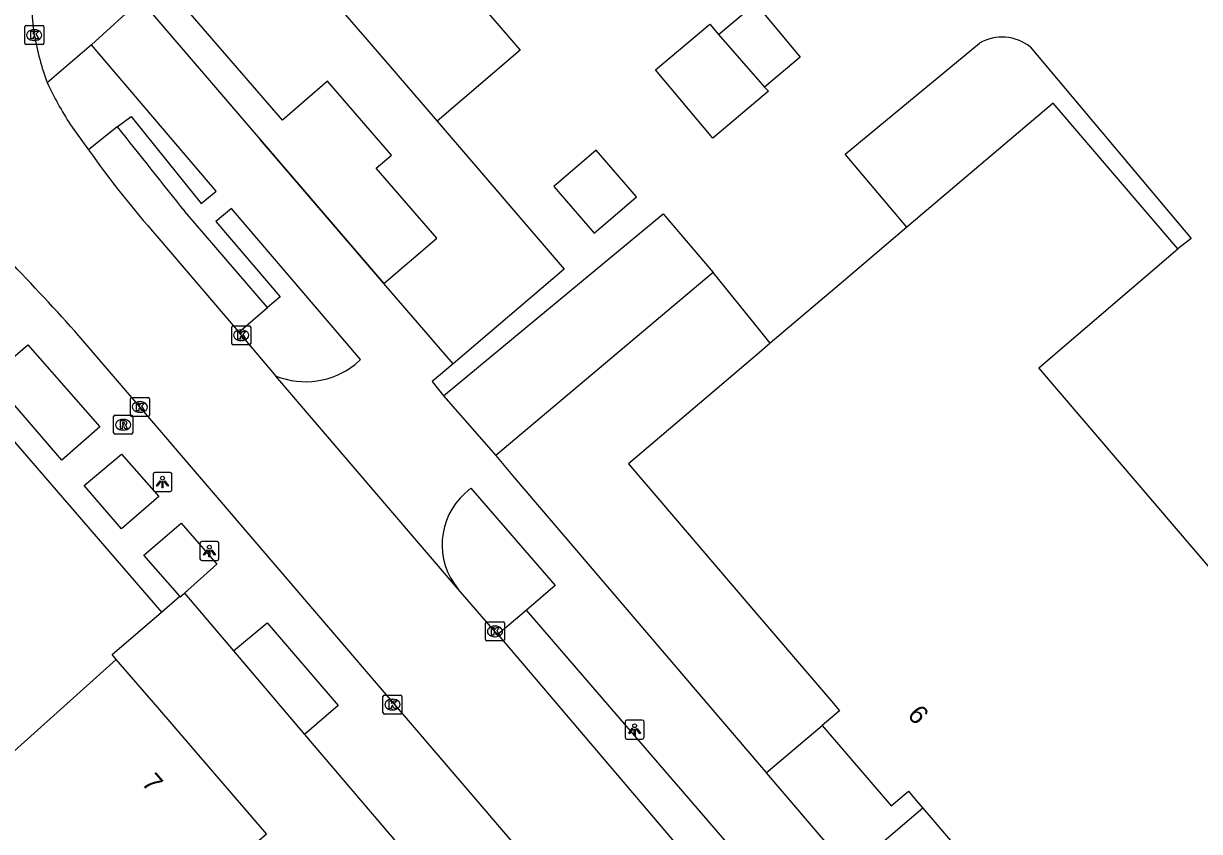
# Model space of a CAD drawing. Extents: x 162172 to 163187, y 382874 to 383684.
# Drawn here: x 162461.3 to 162523.1, y 383296.4 to 383338.9 of the extents above; entities that cross this region are included whole.
import ezdxf

# ---------------------------------------------------------------- set-up
doc = ezdxf.new("R2010")
doc.units = 0
for name, color, linetype in [('IMGEO_Groenvoorziening', 7, 'Continuous'), ('IMGEO_Kolk', 7, 'Continuous'), ('IMGEO_Lichtpunt', 7, 'Continuous'), ('IMGEO_Muur', 7, 'Continuous'), ('IMGEO_Pand', 7, 'Continuous'), ('IMGEO_Pand_nummerreeks', 7, 'Continuous'), ('IMGEO_Parkeervlak_open', 7, 'Continuous'), ('IMGEO_Rijbaan_lokaal_open', 7, 'Continuous'), ('IMGEO_Rioolput', 7, 'Continuous'), ('IMGEO_Voetpad_open', 7, 'Continuous')]:
    doc.layers.add(name, color=color, linetype=linetype)

msp = doc.modelspace()

# ---------------------------------------------------------------- linework, layer by layer
at = {"layer": 'IMGEO_Groenvoorziening'}
for points in [[(162507.743, 383328.193), (162504.498, 383332.038), (162511.563, 383337.864)], [(162514.219, 383337.664), (162522.686, 383327.597), (162521.988, 383327.053)], [(162500.565, 383322.097), (162500, 383322.795), (162497.557, 383325.813)], [(162469.528, 383308.803), (162469.558, 383308.769), (162469.773, 383308.96)], [(162472.347, 383305.936), (162476.091, 383301.539)]]:
    msp.add_lwpolyline(points, dxfattribs=at)
msp.add_arc((162512.745, 383335.83), 2.353, 51.22177, 120.16561, dxfattribs=at)
at = {"layer": 'IMGEO_Kolk'}
for p, q in [((162461.456, 383338.789), (162462.308, 383338.789)), ((162461.381, 383337.863), (162461.381, 383338.715)), ((162461.869, 383338.569), (162461.894, 383338.569)), ((162462.382, 383338.715), (162462.382, 383337.863)), ((162462.308, 383337.789), (162461.456, 383337.789)), ((162461.892, 383338.009), (162461.867, 383338.009)), ((162472.257, 383322.086), (162472.257, 383322.938)), ((162472.332, 383323.012), (162473.184, 383323.012)), ((162472.745, 383322.792), (162472.77, 383322.792)), ((162473.258, 383322.938), (162473.258, 383322.086)), ((162472.768, 383322.232), (162472.743, 383322.232)), ((162473.184, 383322.012), (162472.332, 383322.012)), ((162466.935, 383318.318), (162466.935, 383319.17)), ((162467.01, 383319.244), (162467.862, 383319.244)), ((162467.423, 383319.024), (162467.448, 383319.024)), ((162467.936, 383319.17), (162467.936, 383318.318)), ((162467.446, 383318.464), (162467.421, 383318.464)), ((162467.862, 383318.244), (162467.01, 383318.244)), ((162485.593, 383306.526), (162485.593, 383307.378)), ((162485.668, 383307.452), (162486.52, 383307.452)), ((162486.594, 383307.378), (162486.594, 383306.526)), ((162486.104, 383306.672), (162486.079, 383306.672)), ((162486.081, 383307.232), (162486.106, 383307.232)), ((162486.52, 383306.452), (162485.668, 383306.452)), ((162480.281, 383303.606), (162481.133, 383303.606)), ((162480.206, 383302.68), (162480.206, 383303.532)), ((162480.694, 383303.386), (162480.719, 383303.386)), ((162481.207, 383303.532), (162481.207, 383302.68)), ((162481.133, 383302.606), (162480.281, 383302.606)), ((162480.717, 383302.826), (162480.692, 383302.826))]:
    msp.add_line(p, q, dxfattribs=at)
for points in [[(162461.456, 383338.789), (162462.308, 383338.789)], [(162461.381, 383337.863), (162461.381, 383338.715)], [(162461.702, 383338.489), (162461.825, 383338.489), (162461.825, 383338.338), (162461.955, 383338.489), (162462.119, 383338.489), (162461.973, 383338.338), (162462.126, 383338.089), (162461.974, 383338.089), (162461.889, 383338.253), (162461.825, 383338.186), (162461.825, 383338.089), (162461.702, 383338.089), (162461.702, 383338.489)], [(162462.382, 383338.715), (162462.382, 383337.863)], [(162462.308, 383337.789), (162461.456, 383337.789)], [(162472.257, 383322.086), (162472.257, 383322.938)], [(162472.332, 383323.012), (162473.184, 383323.012)], [(162472.578, 383322.712), (162472.701, 383322.712), (162472.701, 383322.561), (162472.831, 383322.712), (162472.995, 383322.712), (162472.849, 383322.561), (162473.002, 383322.312), (162472.85, 383322.312), (162472.765, 383322.476), (162472.701, 383322.409), (162472.701, 383322.312), (162472.578, 383322.312), (162472.578, 383322.712)], [(162473.258, 383322.938), (162473.258, 383322.086)], [(162473.184, 383322.012), (162472.332, 383322.012)], [(162466.935, 383318.318), (162466.935, 383319.17)], [(162467.01, 383319.244), (162467.862, 383319.244)], [(162467.936, 383319.17), (162467.936, 383318.318)], [(162467.256, 383318.944), (162467.379, 383318.944), (162467.379, 383318.793), (162467.509, 383318.944), (162467.673, 383318.944), (162467.527, 383318.793), (162467.68, 383318.544), (162467.528, 383318.544), (162467.443, 383318.708), (162467.379, 383318.641), (162467.379, 383318.544), (162467.256, 383318.544), (162467.256, 383318.944)], [(162467.862, 383318.244), (162467.01, 383318.244)], [(162485.593, 383306.526), (162485.593, 383307.378)], [(162485.668, 383307.452), (162486.52, 383307.452)], [(162486.594, 383307.378), (162486.594, 383306.526)], [(162485.914, 383307.152), (162486.037, 383307.152), (162486.037, 383307.001), (162486.167, 383307.152), (162486.331, 383307.152), (162486.185, 383307.001), (162486.338, 383306.752), (162486.186, 383306.752), (162486.101, 383306.916), (162486.037, 383306.849), (162486.037, 383306.752), (162485.914, 383306.752), (162485.914, 383307.152)], [(162486.52, 383306.452), (162485.668, 383306.452)], [(162480.281, 383303.606), (162481.133, 383303.606)], [(162480.206, 383302.68), (162480.206, 383303.532)], [(162480.527, 383303.306), (162480.65, 383303.306), (162480.65, 383303.155), (162480.78, 383303.306), (162480.944, 383303.306), (162480.798, 383303.155), (162480.951, 383302.906), (162480.799, 383302.906), (162480.714, 383303.07), (162480.65, 383303.003), (162480.65, 383302.906), (162480.527, 383302.906), (162480.527, 383303.306)], [(162481.207, 383303.532), (162481.207, 383302.68)], [(162481.133, 383302.606), (162480.281, 383302.606)]]:
    msp.add_lwpolyline(points, dxfattribs=at)
for centre, start, end in [((162461.458, 383338.713), 91.55205, 178.44795), ((162461.458, 383338.713), 91.55205, 178.44795), ((162462.306, 383338.713), 1.55205, 88.44795), ((162462.306, 383338.713), 1.55205, 88.44795), ((162461.458, 383337.865), 181.55205, 268.44795), ((162461.458, 383337.865), 181.55205, 268.44795), ((162462.306, 383337.865), 271.55205, 358.44795), ((162462.306, 383337.865), 271.55205, 358.44795), ((162472.334, 383322.936), 91.55205, 178.44795), ((162472.334, 383322.936), 91.55205, 178.44795), ((162473.182, 383322.936), 1.55205, 88.44795), ((162473.182, 383322.936), 1.55205, 88.44795), ((162472.334, 383322.088), 181.55205, 268.44795), ((162472.334, 383322.088), 181.55205, 268.44795), ((162473.182, 383322.088), 271.55205, 358.44795), ((162473.182, 383322.088), 271.55205, 358.44795), ((162467.012, 383319.168), 91.55205, 178.44795), ((162467.012, 383319.168), 91.55205, 178.44795), ((162467.86, 383319.168), 1.55205, 88.44795), ((162467.86, 383319.168), 1.55205, 88.44795), ((162467.012, 383318.32), 181.55205, 268.44795), ((162467.012, 383318.32), 181.55205, 268.44795), ((162467.86, 383318.32), 271.55205, 358.44795), ((162467.86, 383318.32), 271.55205, 358.44795), ((162485.67, 383307.376), 91.55205, 178.44795), ((162485.67, 383307.376), 91.55205, 178.44795), ((162486.518, 383307.376), 1.55205, 88.44795), ((162486.518, 383307.376), 1.55205, 88.44795), ((162485.67, 383306.528), 181.55205, 268.44795), ((162485.67, 383306.528), 181.55205, 268.44795), ((162486.518, 383306.528), 271.55205, 358.44795), ((162486.518, 383306.528), 271.55205, 358.44795), ((162480.283, 383303.53), 91.55205, 178.44795), ((162480.283, 383303.53), 91.55205, 178.44795), ((162481.131, 383303.53), 1.55205, 88.44795), ((162481.131, 383303.53), 1.55205, 88.44795), ((162480.283, 383302.682), 181.55205, 268.44795), ((162480.283, 383302.682), 181.55205, 268.44795), ((162481.131, 383302.682), 271.55205, 358.44795), ((162481.131, 383302.682), 271.55205, 358.44795)]:
    msp.add_arc(centre, 0.0765, start, end, dxfattribs=at)
for centre, major_axis, ratio, start_param, end_param in [((162461.868, 383338.289), (-0.387, 0.002), 0.722429, 4.712389, 7.853982), ((162461.893, 383338.289), (-0.39, 0.002), 0.717154, 1.570796, 4.712389), ((162472.744, 383322.512), (-0.387, 0.002), 0.722429, 4.712389, 7.853982), ((162472.769, 383322.512), (-0.39, 0.002), 0.717154, 1.570796, 4.712389), ((162467.422, 383318.744), (-0.387, 0.002), 0.722429, 4.712389, 7.853982), ((162467.447, 383318.744), (-0.39, 0.002), 0.717154, 1.570796, 4.712389), ((162486.08, 383306.952), (-0.387, 0.002), 0.722429, 4.712389, 7.853982), ((162486.105, 383306.952), (-0.39, 0.002), 0.717154, 1.570796, 4.712389), ((162480.693, 383303.106), (-0.387, 0.002), 0.722429, 4.712389, 7.853982), ((162480.718, 383303.106), (-0.39, 0.002), 0.717154, 1.570796, 4.712389)]:
    msp.add_ellipse(centre, major_axis=major_axis, ratio=ratio, start_param=start_param, end_param=end_param, dxfattribs=at)
at = {"layer": 'IMGEO_Lichtpunt'}
for p, q in [((162469.027, 383315.301), (162468.219, 383315.301)), ((162469.027, 383315.301), (162468.219, 383315.301)), ((162468.125, 383315.206), (162468.125, 383314.399)), ((162468.125, 383315.206), (162468.125, 383314.399)), ((162469.121, 383314.399), (162469.121, 383315.206)), ((162469.121, 383314.399), (162469.121, 383315.206)), ((162468.219, 383314.305), (162469.027, 383314.305)), ((162468.219, 383314.305), (162469.027, 383314.305)), ((162470.588, 383311.579), (162470.588, 383310.772)), ((162470.588, 383311.579), (162470.588, 383310.772)), ((162471.49, 383311.674), (162470.682, 383311.674)), ((162471.49, 383311.674), (162470.682, 383311.674)), ((162471.584, 383310.772), (162471.584, 383311.579)), ((162471.584, 383310.772), (162471.584, 383311.579)), ((162470.682, 383310.678), (162471.49, 383310.678)), ((162470.682, 383310.678), (162471.49, 383310.678)), ((162492.935, 383302.193), (162492.935, 383301.386)), ((162492.935, 383302.193), (162492.935, 383301.386)), ((162493.837, 383302.288), (162493.029, 383302.288)), ((162493.837, 383302.288), (162493.029, 383302.288)), ((162493.931, 383301.386), (162493.931, 383302.193)), ((162493.931, 383301.386), (162493.931, 383302.193)), ((162493.029, 383301.292), (162493.837, 383301.292)), ((162493.029, 383301.292), (162493.837, 383301.292))]:
    msp.add_line(p, q, dxfattribs=at)
for points in [[(162468.499, 383314.87), (162468.538, 383314.842), (162468.35, 383314.58), (162468.312, 383314.607), (162468.499, 383314.87)], [(162468.601, 383314.822), (162468.648, 383314.822), (162468.648, 383314.5), (162468.601, 383314.5), (162468.601, 383314.822)], [(162468.711, 383314.842), (162468.749, 383314.869), (162468.936, 383314.607), (162468.897, 383314.579), (162468.711, 383314.842)], [(162470.962, 383311.243), (162471.001, 383311.215), (162470.813, 383310.953), (162470.775, 383310.98), (162470.962, 383311.243)], [(162471.064, 383311.195), (162471.111, 383311.195), (162471.111, 383310.873), (162471.064, 383310.873), (162471.064, 383311.195)], [(162471.174, 383311.215), (162471.212, 383311.242), (162471.399, 383310.98), (162471.36, 383310.952), (162471.174, 383311.215)], [(162493.309, 383301.857), (162493.348, 383301.829), (162493.16, 383301.567), (162493.122, 383301.594), (162493.309, 383301.857)], [(162493.411, 383301.809), (162493.458, 383301.809), (162493.458, 383301.487), (162493.411, 383301.487), (162493.411, 383301.809)], [(162493.521, 383301.829), (162493.559, 383301.856), (162493.746, 383301.594), (162493.707, 383301.566), (162493.521, 383301.829)]]:
    msp.add_lwpolyline(points, dxfattribs=at)
for centre in [(162468.624, 383315.004), (162471.087, 383311.377), (162493.434, 383301.991)]:
    msp.add_circle(centre, 0.0994, dxfattribs=at)
for centre, start, end in [((162468.219, 383315.206), 90, 180), ((162468.219, 383315.206), 90, 180), ((162469.027, 383315.206), 0, 90), ((162469.027, 383315.206), 0, 90), ((162468.219, 383314.399), 180, 270), ((162468.219, 383314.399), 180, 270), ((162469.027, 383314.399), 270, 0), ((162469.027, 383314.399), 270, 360), ((162470.682, 383311.579), 90, 180), ((162470.682, 383311.579), 90, 180), ((162471.49, 383311.579), 0, 90), ((162471.49, 383311.579), 0, 90), ((162470.682, 383310.772), 180, 270), ((162470.682, 383310.772), 180, 270), ((162471.49, 383310.772), 270, 0), ((162471.49, 383310.772), 270, 360), ((162493.029, 383302.193), 90, 180), ((162493.029, 383302.193), 90, 180), ((162493.837, 383302.193), 0, 90), ((162493.837, 383302.193), 0, 90), ((162493.029, 383301.386), 180, 270), ((162493.029, 383301.386), 180, 270), ((162493.837, 383301.386), 270, 0), ((162493.837, 383301.386), 270, 360)]:
    msp.add_arc(centre, 0.0946, start, end, dxfattribs=at)
at = {"layer": 'IMGEO_Muur'}
msp.add_lwpolyline([(162480.253, 383325.228), (162473.752, 383332.805)], dxfattribs=at)
at = {"layer": 'IMGEO_Pand'}
for points in [[(162480.253, 383325.228), (162483.034, 383327.608), (162479.848, 383331.289), (162480.651, 383331.983), (162477.29, 383335.866), (162474.93, 383333.824), (162468.616, 383341.12), (162473.245, 383345.126)], [(162473.245, 383345.126), (162480.155, 383337.143), (162483.059, 383333.761)], [(162485.624, 383339.565), (162487.415, 383337.496), (162483.059, 383333.761)], [(162497.848, 383338.323), (162499.778, 383339.943), (162502.141, 383337.128), (162500.266, 383335.557)], [(162500.266, 383335.557), (162500.462, 383335.333), (162497.535, 383332.877), (162494.528, 383336.46), (162497.382, 383338.856), (162497.848, 383338.323)], [(162497.848, 383338.323), (162500.266, 383335.557)], [(162521.988, 383327.053), (162515.429, 383334.718), (162507.743, 383328.193)], [(162483.059, 383333.761), (162486.775, 383329.433), (162489.728, 383325.99), (162483.906, 383321.008)], [(162489.186, 383330.337), (162491.299, 383327.874), (162493.527, 383329.785), (162491.415, 383332.249), (162489.186, 383330.337)], [(162507.743, 383328.193), (162504.405, 383325.36), (162500.565, 383322.097)], [(162452.069, 383327.069), (162456.008, 383322.49), (162457.58, 383320.662), (162468.569, 383307.965)], [(162539.267, 383303.202), (162547.416, 383310.175), (162542.194, 383316.278), (162532.245, 383307.765), (162530.681, 383309.594), (162526.972, 383306.421), (162514.673, 383320.794), (162521.988, 383327.053)], [(162483.906, 383321.008), (162480.253, 383325.228)], [(162500.565, 383322.097), (162500, 383321.616), (162493.108, 383315.754), (162500, 383307.697), (162503.879, 383303.163), (162504.207, 383302.779), (162503.292, 383302.007)], [(162466.195, 383305.473), (162465.975, 383305.729), (162468.569, 383307.965)], [(162459.975, 383299.907), (162466.195, 383305.473)], [(162467.797, 383291.146), (162467.928, 383290.995), (162470.306, 383293.044), (162474.093, 383296.308), (162471.161, 383299.71), (162468.37, 383302.949), (162466.195, 383305.473)], [(162503.292, 383302.007), (162506.918, 383297.778), (162507.827, 383298.547), (162508.147, 383298.173), (162508.584, 383297.662)], [(162508.584, 383297.662), (162518.873, 383285.634)]]:
    msp.add_lwpolyline(points, dxfattribs=at)
at = {"layer": 'IMGEO_Parkeervlak_open'}
for points in [[(162466.248, 383333.472), (162464.728, 383332.264)], [(162472.636, 383322.676), (162474.143, 383323.98)], [(162487.748, 383308.07), (162486.241, 383306.791)]]:
    msp.add_lwpolyline(points, dxfattribs=at)
at = {"layer": 'IMGEO_Rijbaan_lokaal_open'}
for points in [[(162463.779, 383333.569), (162464.728, 383332.264)], [(162483.396, 383319.335), (162494.941, 383328.901), (162497.557, 383325.813)], [(162468.321, 383327.727), (162472.636, 383322.676)], [(162497.557, 383325.813), (162486.132, 383316.186)], [(162572.015, 383196.495), (162571.236, 383197.398), (162559.929, 383210.675), (162544.18, 383229.083), (162520.655, 383256.621), (162467.436, 383318.744), (162464.019, 383322.726)], [(162472.636, 383322.676), (162472.758, 383322.512), (162474.581, 383320.371)], [(162484.16, 383309.176), (162474.581, 383320.371)], [(162483.396, 383319.335), (162486.132, 383316.186)], [(162486.241, 383306.791), (162486.094, 383306.952), (162484.16, 383309.176)], [(162486.241, 383306.791), (162498.313, 383292.604)]]:
    msp.add_lwpolyline(points, dxfattribs=at)
for centre, radius, start, end in [((162471.399, 383339.853), 9.645, 135.21985, 189.33509), ((162478.775, 383341.481), 17.192, 190.69927, 199.33745), ((162486.56, 383347.604), 26.757, 206.20538, 211.63602), ((162510.493, 383364.816), 56.161, 215.42341, 221.33032), ((162340.977, 383211.535), 165.84, 42.10355, 45.89509)]:
    msp.add_arc(centre, radius, start, end, dxfattribs=at)
at = {"layer": 'IMGEO_Rioolput'}
for p, q in [((162466.055, 383317.384), (162466.055, 383318.236)), ((162466.13, 383318.31), (162466.982, 383318.31)), ((162466.543, 383318.09), (162466.568, 383318.09)), ((162467.056, 383318.236), (162467.056, 383317.384)), ((162466.982, 383317.31), (162466.13, 383317.31)), ((162466.566, 383317.53), (162466.541, 383317.53))]:
    msp.add_line(p, q, dxfattribs=at)
for points in [[(162466.055, 383317.384), (162466.055, 383318.236)], [(162466.13, 383318.31), (162466.982, 383318.31)], [(162466.644, 383318.008), (162466.392, 383318.01), (162466.392, 383317.61)], [(162466.392, 383317.61), (162466.516, 383317.61), (162466.516, 383317.772), (162466.527, 383317.772)], [(162466.57, 383317.929), (162466.516, 383317.929), (162466.516, 383317.848)], [(162466.516, 383317.848), (162466.568, 383317.848)], [(162467.056, 383318.236), (162467.056, 383317.384)], [(162466.982, 383317.31), (162466.13, 383317.31)], [(162466.574, 383317.743), (162466.645, 383317.61), (162466.785, 383317.61), (162466.72, 383317.736)]]:
    msp.add_lwpolyline(points, dxfattribs=at)
for centre, radius, start, end in [((162466.132, 383318.234), 0.0765, 91.55205, 178.44795), ((162466.132, 383318.234), 0.0765, 91.55205, 178.44795), ((162466.526, 383317.719), 0.0533, 26.02933, 88.69889), ((162466.552, 383318.037), 0.19, 274.7715, 282.96867), ((162466.576, 383317.833), 0.0964, 77.00612, 93.18647), ((162466.59, 383317.89), 0.0378, 276.66336, 79.67722), ((162466.643, 383317.898), 0.109, 350.36119, 89.41601), ((162466.641, 383317.898), 0.112, 277.58423, 350.98172), ((162466.625, 383317.683), 0.108, 29.51342, 73.79051), ((162466.98, 383318.234), 0.0765, 1.55205, 88.44795), ((162466.98, 383318.234), 0.0765, 1.55205, 88.44795), ((162466.132, 383317.386), 0.0765, 181.55205, 268.44795), ((162466.132, 383317.386), 0.0765, 181.55205, 268.44795), ((162466.98, 383317.386), 0.0765, 271.55205, 358.44795), ((162466.98, 383317.386), 0.0765, 271.55205, 358.44795)]:
    msp.add_arc(centre, radius, start, end, dxfattribs=at)
for centre, major_axis, ratio, start_param, end_param in [((162466.542, 383317.81), (-0.387, 0.002), 0.722429, 4.712389, 7.853982), ((162466.567, 383317.81), (-0.39, 0.002), 0.717154, 1.570796, 4.712389)]:
    msp.add_ellipse(centre, major_axis=major_axis, ratio=ratio, start_param=start_param, end_param=end_param, dxfattribs=at)
at = {"layer": 'IMGEO_Voetpad_open'}
for points in [[(162464.892, 383337.774), (162467.463, 383340.134)], [(162467.463, 383340.134), (162473.752, 383332.805), (162480.253, 383325.228)], [(162464.892, 383337.774), (162462.553, 383335.788)], [(162466.248, 383333.472), (162466.976, 383334.008), (162470.655, 383329.435), (162471.434, 383330.087), (162464.892, 383337.774)], [(162474.143, 383323.98), (162469.796, 383329.009)], [(162478.748, 383320.983), (162479.035, 383321.234), (162472.244, 383329.177), (162471.422, 383328.5), (162474.8, 383324.537), (162474.143, 383323.98)], [(162459.57, 383320.304), (162461.541, 383322.019), (162465.323, 383317.696), (162463.331, 383315.958), (162459.57, 383320.304)], [(162483.906, 383321.008), (162482.798, 383320.082), (162483.396, 383319.335)], [(162464.507, 383314.614), (162466.459, 383316.272), (162468.424, 383314.044), (162466.467, 383312.344), (162464.507, 383314.614)], [(162486.132, 383316.186), (162487.107, 383315.041), (162500, 383299.934), (162500.322, 383299.557), (162500.35, 383299.525)], [(162484.522, 383314.217), (162484.824, 383314.47), (162489.256, 383309.356), (162487.748, 383308.07)], [(162469.528, 383308.803), (162467.638, 383310.953), (162469.605, 383312.637), (162471.471, 383310.476), (162469.773, 383308.96)], [(162468.569, 383307.965), (162469.528, 383308.803)], [(162469.773, 383308.96), (162472.347, 383305.936)], [(162499.912, 383293.971), (162487.748, 383308.07)], [(162472.347, 383305.936), (162474.115, 383307.404), (162477.861, 383303.06), (162476.091, 383301.539)], [(162500.35, 383299.525), (162503.292, 383302.007)], [(162476.091, 383301.539), (162485.522, 383290.46)], [(162500.35, 383299.525), (162503.94, 383295.317), (162504.739, 383294.381)], [(162508.584, 383297.662), (162504.739, 383294.381)]]:
    msp.add_lwpolyline(points, dxfattribs=at)
for centre, radius, start, end in [((162920.368, 383690.847), 577.877, 218.201383, 218.766678), ((162476.137, 383324.27), 4.198, 248.2464, 308.464), ((162486.961, 383311.508), 3.645, 131.99673, 219.78842)]:
    msp.add_arc(centre, radius, start, end, dxfattribs=at)

# ---------------------------------------------------------------- texts
at = {"layer": 'IMGEO_Pand_nummerreeks'}
for s, rotation, p in [('6', 310.54228, (162507.726, 383302.54)), ('7', 310.75334, (162467.479, 383298.958))]:
    msp.add_text(s, height=1, rotation=rotation, dxfattribs=at).set_placement(p)

doc.saveas('drawing.dxf')
